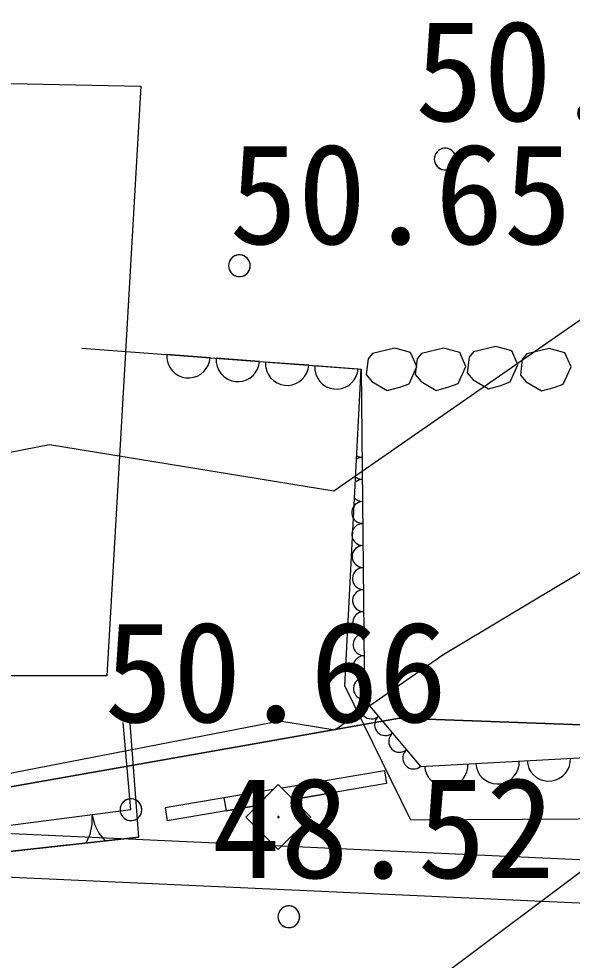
# Model space of a CAD drawing. Extents: x 42655 to 43811, y -141820 to -141156.
# Drawn here: x 43648.75 to 43655.12, y -141345.21 to -141334.37 of the extents above; entities that cross this region are included whole.
import ezdxf

# ---------------------------------------------------------------- set-up
doc = ezdxf.new("R2010")
doc.units = 0
for name, color, linetype in [('ZE_HICN', 7, 'Continuous'), ('ZE_LWCN', 7, 'Continuous'), ('地形', 7, 'Continuous'), ('現況道路ﾊｯﾁ', 7, 'Continuous')]:
    doc.layers.add(name, color=color, linetype=linetype)

msp = doc.modelspace()

# ---------------------------------------------------------------- linework, layer by layer
at = {"layer": 'ZE_HICN'}
msp.add_lwpolyline([(43647.285, -141339.623), (43649.103, -141339.271), (43652.374, -141339.803), (43656.367, -141337.033), (43655.963, -141335.246), (43657.442, -141335.63), (43658.533, -141335.702), (43662.524, -141334.288)], dxfattribs=at)
at = {"layer": 'ZE_LWCN'}
for points in [[(43647.694, -141343.237), (43651.754, -141342.452), (43652.387, -141342.555), (43653.642, -141341.684), (43657.46, -141339.396), (43658.564, -141338.366), (43662.539, -141337.481), (43666.035, -141336.987), (43667.38, -141336.686), (43667.624, -141336.715), (43667.877, -141336.672), (43672.706, -141335.464)], [(43670.156, -141340.015), (43667.636, -141339.291), (43665.818, -141339.189), (43662.55, -141339.651), (43660.092, -141340.198), (43657.476, -141342.639), (43656.548, -141343.195), (43652.405, -141346.296), (43650.235, -141346.757), (43647.315, -141345.805)]]:
    msp.add_lwpolyline(points, dxfattribs=at)
at = {"layer": '地形'}
for p, q in [((43649.475, -141338.162), (43652.689, -141338.405)), ((43650.95, -141338.273), (43650.452, -141338.236)), ((43651.518, -141338.316), (43651.02, -141338.279)), ((43652.086, -141338.359), (43651.587, -141338.322)), ((43652.654, -141338.402), (43652.155, -141338.365)), ((43650.586, -141338.477), (43650.587, -141338.477)), ((43651.154, -141338.52), (43651.155, -141338.52)), ((43651.722, -141338.563), (43651.723, -141338.563)), ((43652.29, -141338.606), (43652.291, -141338.606)), ((43668.202, -141344.641), (43620.553, -141342.474)), ((43650.039, -141343.474), (43649.951, -141342.469)), ((43667.999, -141345.132), (43620.553, -141342.974)), ((43652.958, -141343.025), (43651.778, -141343.225)), ((43652.958, -141343.025), (43652.983, -141343.173)), ((43652.983, -141343.173), (43651.908, -141343.355)), ((43651.678, -141343.242), (43650.433, -141343.454)), ((43651.495, -141343.426), (43650.458, -141343.602)), ((43650.039, -141343.474), (43637.878, -141345.065)), ((43650.433, -141343.454), (43650.458, -141343.602)), ((43650.129, -141343.789), (43646.67, -141344.175))]:
    msp.add_line(p, q, dxfattribs=at)
for points in [[(43644.084, -141341.935), (43644.354, -141335.028), (43650.154, -141335.148), (43649.763, -141341.935), (43644.084, -141341.935)], [(43653.782, -141335.986), (43653.78, -141335.963), (43653.773, -141335.941), (43653.763, -141335.92), (43653.749, -141335.901), (43653.732, -141335.886), (43653.713, -141335.874), (43653.691, -141335.865), (43653.668, -141335.861), (43653.645, -141335.861), (43653.623, -141335.865), (43653.601, -141335.874), (43653.582, -141335.886), (43653.564, -141335.901), (43653.551, -141335.92), (43653.54, -141335.941), (43653.534, -141335.963), (43653.532, -141335.986)], [(43653.782, -141335.986), (43653.78, -141335.963), (43653.773, -141335.941), (43653.763, -141335.92), (43653.749, -141335.901), (43653.732, -141335.886), (43653.713, -141335.874), (43653.691, -141335.865), (43653.668, -141335.861), (43653.645, -141335.861), (43653.623, -141335.865), (43653.601, -141335.874), (43653.582, -141335.886), (43653.564, -141335.901), (43653.551, -141335.92), (43653.54, -141335.941), (43653.534, -141335.963), (43653.532, -141335.986)], [(43653.532, -141335.986), (43653.534, -141336.008), (43653.54, -141336.03), (43653.55, -141336.05), (43653.563, -141336.068), (43653.579, -141336.083), (43653.598, -141336.096), (43653.618, -141336.105), (43653.64, -141336.11), (43653.662, -141336.111), (43653.685, -141336.108), (43653.706, -141336.101), (43653.726, -141336.09), (43653.743, -141336.076), (43653.758, -141336.059), (43653.769, -141336.04), (43653.777, -141336.019), (43653.781, -141335.997), (43653.781, -141335.974), (43653.777, -141335.952), (43653.769, -141335.931), (43653.758, -141335.912), (43653.743, -141335.895), (43653.726, -141335.881), (43653.706, -141335.871), (43653.685, -141335.864), (43653.662, -141335.861), (43653.64, -141335.862), (43653.618, -141335.867), (43653.598, -141335.876), (43653.579, -141335.888), (43653.563, -141335.903), (43653.55, -141335.922), (43653.54, -141335.942), (43653.534, -141335.963), (43653.532, -141335.986)], [(43653.532, -141335.986), (43653.534, -141336.009), (43653.54, -141336.031), (43653.551, -141336.052), (43653.564, -141336.07), (43653.582, -141336.085), (43653.601, -141336.098), (43653.623, -141336.106), (43653.645, -141336.11), (43653.668, -141336.11), (43653.691, -141336.106), (43653.713, -141336.098), (43653.732, -141336.085), (43653.749, -141336.07), (43653.763, -141336.052), (43653.773, -141336.031), (43653.78, -141336.009), (43653.782, -141335.986)], [(43653.532, -141335.986), (43653.534, -141336.009), (43653.54, -141336.031), (43653.551, -141336.052), (43653.564, -141336.07), (43653.582, -141336.085), (43653.601, -141336.098), (43653.623, -141336.106), (43653.645, -141336.11), (43653.668, -141336.11), (43653.691, -141336.106), (43653.713, -141336.098), (43653.732, -141336.085), (43653.749, -141336.07), (43653.763, -141336.052), (43653.773, -141336.031), (43653.78, -141336.009), (43653.782, -141335.986)], [(43651.163, -141337.213), (43651.165, -141337.236), (43651.171, -141337.257), (43651.181, -141337.277), (43651.194, -141337.296), (43651.21, -141337.311), (43651.229, -141337.323), (43651.249, -141337.332), (43651.271, -141337.337), (43651.294, -141337.338), (43651.316, -141337.335), (43651.337, -141337.328), (43651.357, -141337.318), (43651.374, -141337.304), (43651.389, -141337.287), (43651.401, -141337.267), (43651.409, -141337.247), (43651.413, -141337.224), (43651.413, -141337.202), (43651.409, -141337.18), (43651.401, -141337.159), (43651.389, -141337.14), (43651.374, -141337.123), (43651.357, -141337.109), (43651.337, -141337.098), (43651.316, -141337.091), (43651.294, -141337.088), (43651.271, -141337.089), (43651.249, -141337.094), (43651.229, -141337.103), (43651.21, -141337.116), (43651.194, -141337.131), (43651.181, -141337.149), (43651.171, -141337.169), (43651.165, -141337.191), (43651.163, -141337.213)], [(43651.413, -141337.213), (43651.411, -141337.19), (43651.405, -141337.168), (43651.394, -141337.147), (43651.38, -141337.129), (43651.363, -141337.114), (43651.344, -141337.101), (43651.322, -141337.093), (43651.3, -141337.089), (43651.276, -141337.089), (43651.254, -141337.093), (43651.232, -141337.101), (43651.213, -141337.114), (43651.196, -141337.129), (43651.182, -141337.147), (43651.171, -141337.168), (43651.165, -141337.19), (43651.163, -141337.213)], [(43651.413, -141337.213), (43651.411, -141337.19), (43651.405, -141337.168), (43651.394, -141337.147), (43651.38, -141337.129), (43651.363, -141337.114), (43651.344, -141337.101), (43651.322, -141337.093), (43651.3, -141337.089), (43651.276, -141337.089), (43651.254, -141337.093), (43651.232, -141337.101), (43651.213, -141337.114), (43651.196, -141337.129), (43651.182, -141337.147), (43651.171, -141337.168), (43651.165, -141337.19), (43651.163, -141337.213)], [(43651.163, -141337.213), (43651.165, -141337.236), (43651.171, -141337.258), (43651.182, -141337.279), (43651.196, -141337.297), (43651.213, -141337.313), (43651.232, -141337.325), (43651.254, -141337.333), (43651.276, -141337.338), (43651.3, -141337.338), (43651.322, -141337.333), (43651.344, -141337.325), (43651.363, -141337.313), (43651.38, -141337.297), (43651.394, -141337.279), (43651.405, -141337.258), (43651.411, -141337.236), (43651.413, -141337.213)], [(43651.163, -141337.213), (43651.165, -141337.236), (43651.171, -141337.258), (43651.182, -141337.279), (43651.196, -141337.297), (43651.213, -141337.313), (43651.232, -141337.325), (43651.254, -141337.333), (43651.276, -141337.338), (43651.3, -141337.338), (43651.322, -141337.333), (43651.344, -141337.325), (43651.363, -141337.313), (43651.38, -141337.297), (43651.394, -141337.279), (43651.405, -141337.258), (43651.411, -141337.236), (43651.413, -141337.213)], [(43611.781, -141345.207), (43621.483, -141345.458), (43626.083, -141345.458), (43631.017, -141345.625), (43633.945, -141345.29), (43638.545, -141344.705), (43647.107, -141343.483), (43653.133, -141342.421), (43659.63, -141342.657), (43666.601, -141343.483), (43672.39, -141343.247), (43676.17, -141342.42), (43680.305, -141341.004), (43685.503, -141338.052), (43685.824, -141337.954)], [(43653.331, -141338.374), (43653.259, -141338.213), (43653.077, -141338.162), (43652.821, -141338.225), (43652.769, -141338.284), (43652.746, -141338.467), (43652.814, -141338.546), (43652.991, -141338.651), (43653.134, -141338.61), (43653.241, -141338.571), (43653.331, -141338.374)], [(43653.895, -141338.374), (43653.824, -141338.212), (43653.641, -141338.161), (43653.386, -141338.224), (43653.333, -141338.284), (43653.311, -141338.467), (43653.379, -141338.545), (43653.555, -141338.65), (43653.699, -141338.609), (43653.806, -141338.57), (43653.895, -141338.374)], [(43654.494, -141338.354), (43654.423, -141338.193), (43654.24, -141338.142), (43653.984, -141338.205), (43653.932, -141338.264), (43653.91, -141338.447), (43653.978, -141338.526), (43654.154, -141338.631), (43654.298, -141338.59), (43654.404, -141338.551), (43654.494, -141338.354)], [(43655.107, -141338.378), (43655.036, -141338.217), (43654.853, -141338.166), (43654.597, -141338.229), (43654.545, -141338.289), (43654.523, -141338.472), (43654.59, -141338.55), (43654.767, -141338.655), (43654.911, -141338.614), (43655.017, -141338.575), (43655.107, -141338.378)], [(43650.452, -141338.236), (43650.453, -141338.284), (43650.463, -141338.332), (43650.483, -141338.376), (43650.51, -141338.416), (43650.545, -141338.45), (43650.586, -141338.477)], [(43650.587, -141338.477), (43650.628, -141338.494), (43650.672, -141338.503), (43650.717, -141338.504), (43650.761, -141338.497), (43650.803, -141338.483), (43650.842, -141338.461), (43650.877, -141338.432), (43650.905, -141338.398), (43650.928, -141338.36), (43650.943, -141338.317), (43650.95, -141338.273)], [(43651.02, -141338.279), (43651.021, -141338.327), (43651.031, -141338.375), (43651.05, -141338.419), (43651.078, -141338.459), (43651.113, -141338.493), (43651.154, -141338.52)], [(43651.155, -141338.52), (43651.196, -141338.537), (43651.24, -141338.546), (43651.285, -141338.547), (43651.329, -141338.54), (43651.371, -141338.526), (43651.41, -141338.504), (43651.445, -141338.475), (43651.473, -141338.441), (43651.496, -141338.403), (43651.511, -141338.36), (43651.518, -141338.316)], [(43651.587, -141338.322), (43651.589, -141338.37), (43651.599, -141338.418), (43651.618, -141338.462), (43651.646, -141338.502), (43651.681, -141338.536), (43651.722, -141338.563)], [(43651.723, -141338.563), (43651.764, -141338.58), (43651.808, -141338.589), (43651.853, -141338.59), (43651.897, -141338.583), (43651.939, -141338.569), (43651.978, -141338.547), (43652.012, -141338.518), (43652.041, -141338.484), (43652.064, -141338.446), (43652.079, -141338.403), (43652.086, -141338.359)], [(43652.155, -141338.365), (43652.156, -141338.413), (43652.167, -141338.461), (43652.186, -141338.505), (43652.214, -141338.545), (43652.249, -141338.579), (43652.29, -141338.606)], [(43652.291, -141338.606), (43652.332, -141338.623), (43652.376, -141338.632), (43652.421, -141338.633), (43652.465, -141338.626), (43652.507, -141338.612), (43652.546, -141338.59), (43652.58, -141338.561), (43652.609, -141338.527), (43652.632, -141338.489), (43652.647, -141338.446), (43652.654, -141338.402)], [(43664.514, -141343.665), (43661.548, -141343.679), (43658.406, -141343.562), (43653.262, -141343.593), (43652.5, -141342.05), (43652.689, -141338.405)], [(43652.689, -141338.405), (43652.727, -141342.208), (43653.374, -141342.976)], [(43652.637, -141339.402), (43652.667, -141339.414), (43652.699, -141339.417)], [(43652.699, -141339.421), (43652.677, -141339.423), (43652.655, -141339.429), (43652.635, -141339.439)], [(43652.702, -141339.675), (43652.68, -141339.677), (43652.659, -141339.683), (43652.639, -141339.692), (43652.621, -141339.705)], [(43652.624, -141339.645), (43652.648, -141339.66), (43652.674, -141339.668), (43652.701, -141339.671)], [(43652.704, -141339.928), (43652.681, -141339.93), (43652.659, -141339.937), (43652.638, -141339.948), (43652.62, -141339.962), (43652.605, -141339.979), (43652.593, -141339.999), (43652.585, -141340.02), (43652.581, -141340.043), (43652.581, -141340.066), (43652.586, -141340.089), (43652.594, -141340.11), (43652.606, -141340.129), (43652.622, -141340.146), (43652.641, -141340.16), (43652.661, -141340.17), (43652.684, -141340.176), (43652.707, -141340.178)], [(43652.612, -141339.885), (43652.631, -141339.902), (43652.654, -141339.915), (43652.678, -141339.922), (43652.704, -141339.925)], [(43653.374, -141342.976), (43656.324, -141342.815), (43662.732, -141343.138), (43663.56, -141342.88), (43663.208, -141342.277), (43664.09, -141341.485), (43663.607, -141340.144)], [(43652.707, -141340.182), (43652.684, -141340.184), (43652.662, -141340.191), (43652.641, -141340.201), (43652.623, -141340.215), (43652.607, -141340.232), (43652.595, -141340.252), (43652.587, -141340.274), (43652.583, -141340.296), (43652.584, -141340.319), (43652.588, -141340.342), (43652.597, -141340.364), (43652.609, -141340.383), (43652.625, -141340.4), (43652.643, -141340.414), (43652.664, -141340.424), (43652.686, -141340.43), (43652.709, -141340.432)], [(43652.709, -141340.435), (43652.686, -141340.438), (43652.664, -141340.444), (43652.644, -141340.455), (43652.625, -141340.469), (43652.61, -141340.486), (43652.598, -141340.506), (43652.59, -141340.527), (43652.586, -141340.55), (43652.586, -141340.573), (43652.591, -141340.596), (43652.599, -141340.617), (43652.612, -141340.637), (43652.627, -141340.653), (43652.646, -141340.667), (43652.667, -141340.677), (43652.689, -141340.683), (43652.712, -141340.685)], [(43652.712, -141340.689), (43652.689, -141340.691), (43652.667, -141340.698), (43652.646, -141340.708), (43652.628, -141340.722), (43652.613, -141340.739), (43652.601, -141340.759), (43652.593, -141340.781), (43652.589, -141340.804), (43652.589, -141340.827), (43652.593, -141340.849), (43652.602, -141340.871), (43652.614, -141340.89), (43652.63, -141340.907), (43652.648, -141340.921), (43652.669, -141340.931), (43652.691, -141340.937), (43652.714, -141340.939)], [(43652.714, -141340.942), (43652.691, -141340.945), (43652.669, -141340.951), (43652.649, -141340.962), (43652.631, -141340.976), (43652.615, -141340.993), (43652.603, -141341.013), (43652.595, -141341.034), (43652.591, -141341.057), (43652.591, -141341.08), (43652.596, -141341.103), (43652.604, -141341.124), (43652.617, -141341.144), (43652.632, -141341.161), (43652.651, -141341.174), (43652.672, -141341.184), (43652.694, -141341.19), (43652.717, -141341.192)], [(43652.717, -141341.196), (43652.694, -141341.198), (43652.672, -141341.205), (43652.651, -141341.215), (43652.633, -141341.229), (43652.618, -141341.247), (43652.606, -141341.266), (43652.598, -141341.288), (43652.594, -141341.311), (43652.594, -141341.334), (43652.598, -141341.356), (43652.607, -141341.378), (43652.619, -141341.397), (43652.635, -141341.414), (43652.654, -141341.428), (43652.674, -141341.438), (43652.697, -141341.444), (43652.72, -141341.446)], [(43652.72, -141341.449), (43652.697, -141341.452), (43652.674, -141341.458), (43652.654, -141341.469), (43652.636, -141341.483), (43652.62, -141341.5), (43652.608, -141341.52), (43652.6, -141341.541), (43652.596, -141341.564), (43652.596, -141341.587), (43652.601, -141341.61), (43652.61, -141341.631), (43652.622, -141341.651), (43652.638, -141341.668), (43652.656, -141341.681), (43652.677, -141341.691), (43652.699, -141341.698), (43652.722, -141341.699)], [(43652.722, -141341.703), (43652.699, -141341.705), (43652.677, -141341.712), (43652.657, -141341.722), (43652.638, -141341.736), (43652.623, -141341.754), (43652.611, -141341.773), (43652.603, -141341.795), (43652.599, -141341.818), (43652.599, -141341.841), (43652.604, -141341.863), (43652.612, -141341.885), (43652.624, -141341.904), (43652.64, -141341.921), (43652.659, -141341.935), (43652.679, -141341.945), (43652.702, -141341.951), (43652.725, -141341.953)], [(43652.725, -141341.957), (43652.702, -141341.959), (43652.68, -141341.965), (43652.659, -141341.976), (43652.641, -141341.99), (43652.625, -141342.007), (43652.614, -141342.027), (43652.605, -141342.049), (43652.601, -141342.071), (43652.602, -141342.094), (43652.606, -141342.117), (43652.615, -141342.138), (43652.627, -141342.158), (43652.643, -141342.175), (43652.661, -141342.188), (43652.682, -141342.199), (43652.704, -141342.205), (43652.727, -141342.207)], [(43652.728, -141342.209), (43652.711, -141342.225), (43652.699, -141342.244), (43652.689, -141342.265), (43652.684, -141342.288), (43652.683, -141342.311), (43652.687, -141342.334), (43652.694, -141342.356), (43652.706, -141342.376), (43652.72, -141342.393), (43652.738, -141342.408), (43652.759, -141342.419), (43652.78, -141342.426), (43652.803, -141342.429), (43652.826, -141342.428), (43652.849, -141342.423), (43652.87, -141342.413), (43652.889, -141342.4)], [(43652.889, -141342.401), (43652.873, -141342.417), (43652.86, -141342.436), (43652.851, -141342.457), (43652.846, -141342.48), (43652.845, -141342.503), (43652.848, -141342.526), (43652.856, -141342.548), (43652.867, -141342.568), (43652.882, -141342.585), (43652.9, -141342.6), (43652.92, -141342.611), (43652.942, -141342.618), (43652.965, -141342.621), (43652.988, -141342.62), (43653.011, -141342.614), (43653.032, -141342.605), (43653.051, -141342.592)], [(43637.865, -141345.333), (43644.123, -141344.459), (43650.129, -141343.789), (43650.03, -141342.482)], [(43653.051, -141342.593), (43653.035, -141342.609), (43653.022, -141342.628), (43653.013, -141342.649), (43653.008, -141342.672), (43653.007, -141342.695), (43653.01, -141342.718), (43653.018, -141342.74), (43653.029, -141342.76), (43653.044, -141342.777), (43653.062, -141342.792), (43653.082, -141342.803), (43653.104, -141342.81), (43653.127, -141342.813), (43653.15, -141342.812), (43653.172, -141342.806), (43653.193, -141342.797), (43653.212, -141342.784)], [(43653.213, -141342.785), (43653.197, -141342.801), (43653.184, -141342.82), (43653.175, -141342.841), (43653.17, -141342.864), (43653.169, -141342.887), (43653.172, -141342.91), (43653.18, -141342.932), (43653.191, -141342.952), (43653.206, -141342.969), (43653.224, -141342.984), (43653.244, -141342.995), (43653.266, -141343.002), (43653.289, -141343.005), (43653.312, -141343.004), (43653.334, -141342.998), (43653.355, -141342.989), (43653.374, -141342.976)], [(43654.6, -141342.909), (43654.607, -141342.955), (43654.622, -141342.998), (43654.644, -141343.038), (43654.674, -141343.074), (43654.71, -141343.103), (43654.75, -141343.125), (43654.794, -141343.139), (43654.84, -141343.145), (43654.886, -141343.143), (43654.931, -141343.132), (43654.973, -141343.113), (43655.011, -141343.086), (43655.043, -141343.053), (43655.069, -141343.015), (43655.087, -141342.973), (43655.097, -141342.928), (43655.099, -141342.882)], [(43653.42, -141342.974), (43653.427, -141343.019), (43653.442, -141343.063), (43653.464, -141343.103), (43653.494, -141343.138), (43653.53, -141343.168), (43653.57, -141343.19), (43653.614, -141343.204), (43653.66, -141343.21), (43653.706, -141343.207), (43653.751, -141343.196), (43653.793, -141343.177), (43653.831, -141343.151), (43653.863, -141343.118), (43653.889, -141343.08), (43653.907, -141343.037), (43653.917, -141342.992), (43653.919, -141342.946)], [(43654.01, -141342.941), (43654.017, -141342.987), (43654.032, -141343.031), (43654.054, -141343.071), (43654.084, -141343.106), (43654.12, -141343.135), (43654.16, -141343.157), (43654.204, -141343.172), (43654.25, -141343.178), (43654.296, -141343.175), (43654.341, -141343.164), (43654.383, -141343.145), (43654.421, -141343.119), (43654.453, -141343.086), (43654.479, -141343.048), (43654.497, -141343.005), (43654.507, -141342.96), (43654.509, -141342.914)], [(43651.736, -141343.184), (43651.361, -141343.559), (43651.736, -141343.934), (43652.111, -141343.559), (43651.736, -141343.184)], [(43651.778, -141343.225), (43651.908, -141343.355), (43652.305, -141343.288), (43652.28, -141343.14), (43651.778, -141343.225)], [(43651.908, -141343.355), (43652.305, -141343.288), (43652.28, -141343.14), (43651.778, -141343.225), (43651.908, -141343.355)], [(43651.11, -141343.339), (43651.135, -141343.487), (43651.495, -141343.426), (43651.678, -141343.242), (43651.11, -141343.339)], [(43651.135, -141343.487), (43651.495, -141343.426), (43651.678, -141343.242), (43651.11, -141343.339), (43651.135, -141343.487)], [(43649.914, -141343.474), (43649.916, -141343.497), (43649.922, -141343.518), (43649.932, -141343.538), (43649.945, -141343.556), (43649.961, -141343.572), (43649.98, -141343.584), (43650.001, -141343.593), (43650.022, -141343.598), (43650.045, -141343.599), (43650.067, -141343.596), (43650.088, -141343.589), (43650.108, -141343.579), (43650.126, -141343.565), (43650.14, -141343.548), (43650.152, -141343.528), (43650.16, -141343.507), (43650.164, -141343.485), (43650.164, -141343.463), (43650.16, -141343.441), (43650.152, -141343.42), (43650.14, -141343.401), (43650.126, -141343.384), (43650.108, -141343.37), (43650.088, -141343.359), (43650.067, -141343.352), (43650.045, -141343.349), (43650.022, -141343.35), (43650.001, -141343.355), (43649.98, -141343.364), (43649.961, -141343.376), (43649.945, -141343.392), (43649.932, -141343.41), (43649.922, -141343.43), (43649.916, -141343.452), (43649.914, -141343.474)], [(43650.164, -141343.474), (43650.162, -141343.451), (43650.156, -141343.429), (43650.146, -141343.408), (43650.132, -141343.39), (43650.115, -141343.374), (43650.095, -141343.362), (43650.073, -141343.354), (43650.051, -141343.35), (43650.028, -141343.35), (43650.005, -141343.354), (43649.984, -141343.362), (43649.964, -141343.374), (43649.947, -141343.39), (43649.933, -141343.408), (43649.923, -141343.429), (43649.916, -141343.451), (43649.914, -141343.474)], [(43649.524, -141343.856), (43649.57, -141343.755), (43649.593, -141343.645), (43649.591, -141343.533)], [(43649.591, -141343.533), (43649.619, -141343.643), (43649.671, -141343.745), (43649.744, -141343.832)], [(43649.914, -141343.474), (43649.916, -141343.497), (43649.923, -141343.519), (43649.933, -141343.54), (43649.947, -141343.558), (43649.964, -141343.574), (43649.984, -141343.586), (43650.005, -141343.594), (43650.028, -141343.599), (43650.051, -141343.599), (43650.073, -141343.594), (43650.095, -141343.586), (43650.115, -141343.574), (43650.132, -141343.558), (43650.146, -141343.54), (43650.156, -141343.519), (43650.162, -141343.497), (43650.164, -141343.474)], [(43651.729, -141343.559), (43651.729, -141343.56), (43651.729, -141343.561), (43651.73, -141343.563), (43651.731, -141343.564), (43651.732, -141343.565), (43651.733, -141343.565), (43651.734, -141343.566), (43651.735, -141343.566), (43651.737, -141343.566), (43651.738, -141343.566), (43651.739, -141343.566), (43651.741, -141343.565), (43651.742, -141343.564), (43651.742, -141343.563), (43651.743, -141343.562), (43651.744, -141343.561), (43651.744, -141343.559), (43651.744, -141343.558), (43651.744, -141343.557), (43651.743, -141343.555), (43651.742, -141343.554), (43651.742, -141343.553), (43651.741, -141343.552), (43651.739, -141343.552), (43651.738, -141343.551), (43651.737, -141343.551), (43651.735, -141343.551), (43651.734, -141343.552), (43651.733, -141343.552), (43651.732, -141343.553), (43651.731, -141343.554), (43651.73, -141343.555), (43651.729, -141343.556), (43651.729, -141343.557), (43651.729, -141343.559)], [(43651.982, -141344.706), (43651.98, -141344.683), (43651.973, -141344.661), (43651.963, -141344.641), (43651.949, -141344.622), (43651.932, -141344.607), (43651.913, -141344.595), (43651.891, -141344.586), (43651.868, -141344.582), (43651.845, -141344.582), (43651.823, -141344.586), (43651.801, -141344.595), (43651.782, -141344.607), (43651.765, -141344.622), (43651.751, -141344.641), (43651.74, -141344.661), (43651.734, -141344.683), (43651.732, -141344.706)], [(43651.732, -141344.706), (43651.734, -141344.729), (43651.74, -141344.75), (43651.75, -141344.771), (43651.763, -141344.789), (43651.779, -141344.804), (43651.798, -141344.816), (43651.818, -141344.825), (43651.84, -141344.83), (43651.863, -141344.831), (43651.885, -141344.828), (43651.906, -141344.821), (43651.926, -141344.811), (43651.943, -141344.797), (43651.958, -141344.78), (43651.97, -141344.761), (43651.977, -141344.74), (43651.981, -141344.718), (43651.981, -141344.695), (43651.977, -141344.673), (43651.97, -141344.652), (43651.958, -141344.633), (43651.943, -141344.616), (43651.926, -141344.602), (43651.906, -141344.591), (43651.885, -141344.585), (43651.863, -141344.582), (43651.84, -141344.583), (43651.818, -141344.588), (43651.798, -141344.596), (43651.779, -141344.609), (43651.763, -141344.624), (43651.75, -141344.642), (43651.74, -141344.662), (43651.734, -141344.684), (43651.732, -141344.706)], [(43651.732, -141344.706), (43651.734, -141344.729), (43651.74, -141344.752), (43651.751, -141344.772), (43651.765, -141344.791), (43651.782, -141344.806), (43651.801, -141344.818), (43651.823, -141344.827), (43651.845, -141344.831), (43651.868, -141344.831), (43651.891, -141344.827), (43651.913, -141344.818), (43651.932, -141344.806), (43651.949, -141344.791), (43651.963, -141344.772), (43651.973, -141344.752), (43651.98, -141344.729), (43651.982, -141344.706)]]:
    msp.add_lwpolyline(points, dxfattribs=at)
for points in [[(43651.778, -141343.225), (43651.908, -141343.355), (43652.305, -141343.288), (43652.28, -141343.14)], [(43651.11, -141343.339), (43651.135, -141343.487), (43651.495, -141343.426), (43651.678, -141343.242)]]:
    msp.add_lwpolyline(points, close=True, dxfattribs=at)
at = {"layer": '現況道路ﾊｯﾁ'}
msp.add_lwpolyline([(43613.847, -141348.387), (43631.813, -141349.201), (43653.781, -141346.583), (43661.115, -141345.834), (43670.949, -141346.829), (43671.768, -141347.675), (43672.39, -141343.247), (43666.601, -141343.483), (43659.63, -141342.657), (43653.133, -141342.421), (43647.107, -141343.483), (43638.545, -141344.705), (43633.945, -141345.29), (43631.017, -141345.625), (43626.083, -141345.458), (43621.483, -141345.458), (43611.781, -141345.207)], dxfattribs=at)

# ---------------------------------------------------------------- texts
at = {"layer": '地形'}
for s, p in [('50.81', (43653.308, -141335.548)), ('50.65', (43651.17, -141336.965)), ('50.66', (43649.733, -141342.467)), ('48.52', (43650.969, -141344.261))]:
    msp.add_text(s, height=1.1606, dxfattribs=at).set_placement(p)

doc.saveas('drawing.dxf')
